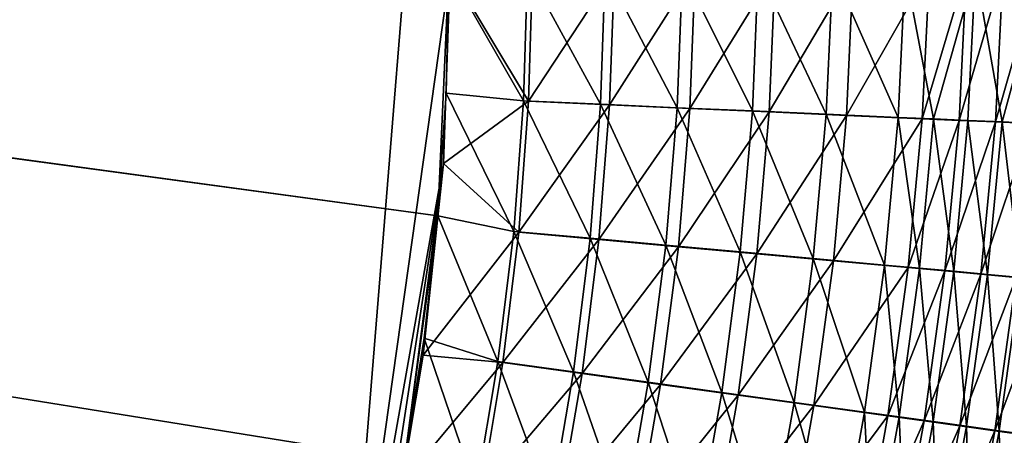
# Model space of a CAD drawing. Header units: metres. Extents: x -901 to 901, y -486 to 401.
# Tile 258 of 375: x 540 to 591, y -112 to -91. Entities that reach past the tile are written whole.
import ezdxf

# ---------------------------------------------------------------- set-up
doc = ezdxf.new("R2010")
doc.units = ezdxf.units.M

msp = doc.modelspace()

# ---------------------------------------------------------------- linework, layer by layer
at = {"layer": 'top0'}
for points in [[(63.639893, -31.580099, -503.49292), (556.825012, -127.259506, -492.974121), (63.320282, -33.791721, -503.495331)], [(562.270081, -60.027832, -493.031525), (556.825012, -127.259506, -492.974121), (63.639893, -31.580099, -503.49292)], [(561.663208, -101.056061, -489.961517), (63.378803, -33.209328, -500.495422), (63.32428, -33.484169, -500.495697)], [(562.227051, -88.468025, -489.982208), (63.378803, -33.209328, -500.495422), (561.663208, -101.056061, -489.961517)], [(63.257637, -33.784927, -500.496002), (553.106445, -138.14418, -490.004761), (63.263184, -33.760246, -500.495972)], [(518.09021, -190.658234, -490.42038), (553.106445, -138.14418, -490.004761), (63.257637, -33.784927, -500.496002)], [(63.263184, -33.760246, -500.495972), (557.079407, -125.99765, -489.9729), (63.32428, -33.484169, -500.495697)], [(553.106445, -138.14418, -490.004761), (557.079407, -125.99765, -489.9729), (63.263184, -33.760246, -500.495972)], [(556.825012, -127.259506, -492.974121), (520.393921, -188.45813, -493.390167), (63.320282, -33.791721, -503.495331)], [(557.079407, -125.99765, -489.9729), (559.94458, -113.591835, -489.958405), (63.32428, -33.484169, -500.495697)], [(63.32428, -33.484169, -500.495697), (559.94458, -113.591835, -489.958405), (561.663208, -101.056061, -489.961517)], [(562.270081, -60.027832, -493.031525), (562.28949, -88.474983, -492.981537), (556.825012, -127.259506, -492.974121)], [(562.28949, -88.474983, -492.981537), (561.94519, -98.364822, -492.963806), (556.825012, -127.259506, -492.974121)], [(562.089111, -94.765228, -489.969666), (562.227051, -88.468025, -489.982208), (561.663208, -101.056061, -489.961517)], [(561.94519, -98.364822, -492.963806), (562.28949, -88.474983, -492.981537), (566.307678, -95.182732, -492.740753)], [(562.227051, -88.468025, -489.982208), (562.089111, -94.765228, -489.969666), (566.046021, -95.158463, -489.752319)], [(566.244446, -88.462715, -489.762939), (562.227051, -88.468025, -489.982208), (566.046021, -95.158463, -489.752319)], [(566.307678, -95.182732, -492.740753), (562.28949, -88.474983, -492.981537), (566.50885, -88.469406, -492.751251)], [(566.244446, -88.462715, -489.762939), (566.046021, -95.158463, -489.752319), (570.001709, -95.33429, -489.269806)], [(570.237976, -88.456802, -489.273529), (566.244446, -88.462715, -489.762939), (570.001709, -95.33429, -489.269806)], [(566.50885, -88.469406, -492.751251), (570.703064, -88.463188, -492.237244), (566.307678, -95.182732, -492.740753)], [(570.703064, -88.463188, -492.237244), (570.462097, -95.367599, -492.233978), (566.307678, -95.182732, -492.740753)], [(570.237976, -88.456802, -489.273529), (570.001709, -95.33429, -489.269806), (573.920227, -95.50798, -488.524353)], [(574.189453, -88.45031, -488.516174), (570.237976, -88.456802, -489.273529), (573.920227, -95.50798, -488.524353)], [(570.703064, -88.463188, -492.237244), (574.853149, -88.456375, -491.441833), (570.462097, -95.367599, -492.233978)], [(574.853149, -88.456375, -491.441833), (574.577515, -95.550224, -491.45108), (570.462097, -95.367599, -492.233978)], [(574.189453, -88.45031, -488.516174), (573.920227, -95.50798, -488.524353), (577.780701, -95.67865, -487.518707)], [(578.080933, -88.443268, -487.494324), (574.189453, -88.45031, -488.516174), (577.780701, -95.67865, -487.518707)], [(574.853149, -88.456375, -491.441833), (578.940186, -88.448975, -490.368622), (574.577515, -95.550224, -491.45108)], [(578.940186, -88.448975, -490.368622), (578.632019, -95.72966, -490.394928), (574.577515, -95.550224, -491.45108)], [(578.080933, -88.443268, -487.494324), (577.780701, -95.67865, -487.518707), (581.563232, -95.845436, -486.256439)], [(581.894714, -88.435707, -486.212646), (578.080933, -88.443268, -487.494324), (581.563232, -95.845436, -486.256439)], [(578.940186, -88.448975, -490.368622), (582.945679, -88.44104, -489.022522), (578.632019, -95.72966, -490.394928)], [(582.945679, -88.44104, -489.022522), (582.604614, -95.905014, -489.069244), (578.632019, -95.72966, -490.394928)], [(581.894714, -88.435707, -486.212646), (581.563232, -95.845436, -486.256439), (585.251343, -96.007637, -484.744293)], [(585.613464, -88.427666, -484.676941), (581.894714, -88.435707, -486.212646), (585.251343, -96.007637, -484.744293)], [(582.945679, -88.44104, -489.022522), (586.851379, -88.432594, -487.409637), (582.604614, -95.905014, -489.069244)], [(586.851379, -88.432594, -487.409637), (586.478088, -96.075562, -487.48111), (582.604614, -95.905014, -489.069244)], [(585.613464, -88.427666, -484.676941), (585.251343, -96.007637, -484.744293), (587.055115, -96.086823, -483.896851)], [(589.220337, -88.419182, -482.894196), (585.613464, -88.427666, -484.676941), (587.055115, -96.086823, -483.896851)], [(586.851379, -88.432594, -487.409637), (588.76123, -88.428192, -486.505371), (586.478088, -96.075562, -487.48111)], [(588.76123, -88.428192, -486.505371), (588.372498, -96.158806, -486.591064), (586.478088, -96.075562, -487.48111)], [(589.220337, -88.419182, -482.894196), (587.055115, -96.086823, -483.896851), (588.829468, -96.164604, -482.989746)], [(588.76123, -88.428192, -486.505371), (590.639526, -88.423683, -485.537262), (588.372498, -96.158806, -486.591064)], [(590.639526, -88.423683, -485.537262), (590.236023, -96.240585, -485.638397), (588.372498, -96.158806, -486.591064)], [(590.572449, -96.240913, -482.023956), (589.220337, -88.419182, -482.894196), (588.829468, -96.164604, -482.989746)], [(592.698853, -88.410294, -480.872498), (589.220337, -88.419182, -482.894196), (590.572449, -96.240913, -482.023956)], [(590.639526, -88.423683, -485.537262), (592.484131, -88.419067, -484.506409), (590.236023, -96.240585, -485.638397)], [(592.484131, -88.419067, -484.506409), (592.066589, -96.320808, -484.624084), (590.236023, -96.240585, -485.638397)], [(592.282104, -96.315659, -481.000366), (592.698853, -88.410294, -480.872498), (590.572449, -96.240913, -482.023956)], [(562.089111, -94.765228, -489.969666), (561.663208, -101.056061, -489.961517), (565.544922, -101.850533, -489.74646)], [(566.046021, -95.158463, -489.752319), (562.089111, -94.765228, -489.969666), (565.544922, -101.850533, -489.74646)], [(565.803345, -101.892227, -492.735016), (561.94519, -98.364822, -492.963806), (566.307678, -95.182732, -492.740753)], [(566.046021, -95.158463, -489.752319), (565.544922, -101.850533, -489.74646), (569.458679, -102.206757, -489.270294)], [(566.307678, -95.182732, -492.740753), (570.462097, -95.367599, -492.233978), (565.803345, -101.892227, -492.735016)], [(570.462097, -95.367599, -492.233978), (569.913696, -102.266769, -492.234924), (565.803345, -101.892227, -492.735016)], [(570.001709, -95.33429, -489.269806), (566.046021, -95.158463, -489.752319), (569.458679, -102.206757, -489.270294)], [(570.001709, -95.33429, -489.269806), (569.458679, -102.206757, -489.270294), (573.336121, -102.559364, -488.535065)], [(570.462097, -95.367599, -492.233978), (574.577515, -95.550224, -491.45108), (569.913696, -102.266769, -492.234924)], [(573.920227, -95.50798, -488.524353), (570.001709, -95.33429, -489.269806), (573.336121, -102.559364, -488.535065)], [(574.577515, -95.550224, -491.45108), (573.985962, -102.637505, -491.462769), (569.913696, -102.266769, -492.234924)], [(573.920227, -95.50798, -488.524353), (573.336121, -102.559364, -488.535065), (577.156982, -102.906563, -487.543427)], [(577.780701, -95.67865, -487.518707), (573.920227, -95.50798, -488.524353), (577.156982, -102.906563, -487.543427)], [(574.577515, -95.550224, -491.45108), (578.632019, -95.72966, -490.394928), (573.985962, -102.637505, -491.462769)], [(578.632019, -95.72966, -490.394928), (577.998779, -103.002541, -490.421295), (573.985962, -102.637505, -491.462769)], [(577.780701, -95.67865, -487.518707), (577.156982, -102.906563, -487.543427), (580.901794, -103.246628, -486.298828)], [(581.563232, -95.845436, -486.256439), (577.780701, -95.67865, -487.518707), (580.901794, -103.246628, -486.298828)], [(578.632019, -95.72966, -490.394928), (582.604614, -95.905014, -489.069244), (577.998779, -103.002541, -490.421295)], [(581.563232, -95.845436, -486.256439), (580.901794, -103.246628, -486.298828), (584.554443, -103.57814, -484.807861)], [(585.251343, -96.007637, -484.744293), (581.563232, -95.845436, -486.256439), (584.554443, -103.57814, -484.807861)], [(582.604614, -95.905014, -489.069244), (581.931702, -103.360077, -489.114227), (577.998779, -103.002541, -490.421295)], [(582.604614, -95.905014, -489.069244), (586.478088, -96.075562, -487.48111), (581.931702, -103.360077, -489.114227)], [(586.478088, -96.075562, -487.48111), (585.767822, -103.708626, -487.54834), (581.931702, -103.360077, -489.114227)], [(585.251343, -96.007637, -484.744293), (584.554443, -103.57814, -484.807861), (586.341492, -103.740273, -483.972229)], [(587.055115, -96.086823, -483.896851), (585.251343, -96.007637, -484.744293), (586.341492, -103.740273, -483.972229)], [(586.478088, -96.075562, -487.48111), (588.372498, -96.158806, -486.591064), (585.767822, -103.708626, -487.54834)], [(588.372498, -96.158806, -486.591064), (587.644653, -103.879082, -486.670746), (585.767822, -103.708626, -487.54834)], [(587.055115, -96.086823, -483.896851), (586.341492, -103.740273, -483.972229), (588.099792, -103.899757, -483.077789)], [(588.829468, -96.164604, -482.989746), (587.055115, -96.086823, -483.896851), (588.099792, -103.899757, -483.077789)], [(588.372498, -96.158806, -486.591064), (590.236023, -96.240585, -485.638397), (587.644653, -103.879082, -486.670746)], [(590.236023, -96.240585, -485.638397), (589.491333, -104.046753, -485.731354), (587.644653, -103.879082, -486.670746)], [(589.827515, -104.056427, -482.125366), (588.829468, -96.164604, -482.989746), (588.099792, -103.899757, -483.077789)], [(589.827515, -104.056427, -482.125366), (590.572449, -96.240913, -482.023956), (588.829468, -96.164604, -482.989746)], [(590.236023, -96.240585, -485.638397), (592.066589, -96.320808, -484.624084), (589.491333, -104.046753, -485.731354)], [(592.066589, -96.320808, -484.624084), (591.305847, -104.211472, -484.73111), (589.491333, -104.046753, -485.731354)], [(590.572449, -96.240913, -482.023956), (589.827515, -104.056427, -482.125366), (591.522705, -104.210114, -481.115936)], [(592.282104, -96.315659, -481.000366), (590.572449, -96.240913, -482.023956), (591.522705, -104.210114, -481.115936)], [(556.825012, -127.259506, -492.974121), (561.94519, -98.364822, -492.963806), (558.471985, -120.990623, -492.963776)], [(561.94519, -98.364822, -492.963806), (559.796997, -114.818901, -492.958099), (558.471985, -120.990623, -492.963776)], [(561.94519, -98.364822, -492.963806), (560.899475, -108.205521, -492.956787), (559.796997, -114.818901, -492.958099)], [(560.899475, -108.205521, -492.956787), (561.94519, -98.364822, -492.963806), (565.803345, -101.892227, -492.735016)], [(559.94458, -113.591835, -489.958405), (560.948608, -107.333855, -489.957764), (561.663208, -101.056061, -489.961517)], [(561.663208, -101.056061, -489.961517), (560.948608, -107.333855, -489.957764), (564.736084, -108.523003, -489.745026)], [(565.544922, -101.850533, -489.74646), (561.663208, -101.056061, -489.961517), (564.736084, -108.523003, -489.745026)], [(564.990417, -108.581947, -492.733704), (560.899475, -108.205521, -492.956787), (565.803345, -101.892227, -492.735016)], [(565.544922, -101.850533, -489.74646), (564.736084, -108.523003, -489.745026), (568.603699, -109.058136, -489.274384)], [(565.803345, -101.892227, -492.735016), (569.913696, -102.266769, -492.234924), (564.990417, -108.581947, -492.733704)], [(569.458679, -102.206757, -489.270294), (565.544922, -101.850533, -489.74646), (568.603699, -109.058136, -489.274384)], [(569.913696, -102.266769, -492.234924), (569.052185, -109.144585, -492.239441), (564.990417, -108.581947, -492.733704)], [(569.458679, -102.206757, -489.270294), (568.603699, -109.058136, -489.274384), (572.435852, -109.588226, -488.548004)], [(569.913696, -102.266769, -492.234924), (573.985962, -102.637505, -491.462769), (569.052185, -109.144585, -492.239441)], [(573.336121, -102.559364, -488.535065), (569.458679, -102.206757, -489.270294), (572.435852, -109.588226, -488.548004)], [(573.985962, -102.637505, -491.462769), (573.076782, -109.701927, -491.476532), (569.052185, -109.144585, -492.239441)], [(573.336121, -102.559364, -488.535065), (572.435852, -109.588226, -488.548004), (576.212708, -110.110603, -487.56842)], [(573.985962, -102.637505, -491.462769), (577.998779, -103.002541, -490.421295), (573.076782, -109.701927, -491.476532)], [(577.156982, -102.906563, -487.543427), (573.336121, -102.559364, -488.535065), (576.212708, -110.110603, -487.56842)], [(577.156982, -102.906563, -487.543427), (576.212708, -110.110603, -487.56842), (579.915283, -110.622688, -486.339081)], [(580.901794, -103.246628, -486.298828), (577.156982, -102.906563, -487.543427), (579.915283, -110.622688, -486.339081)], [(577.998779, -103.002541, -490.421295), (577.043335, -110.251152, -490.447784), (573.076782, -109.701927, -491.476532)], [(577.998779, -103.002541, -490.421295), (581.931702, -103.360077, -489.114227), (577.043335, -110.251152, -490.447784)], [(581.931702, -103.360077, -489.114227), (580.931824, -110.789551, -489.156708), (577.043335, -110.251152, -490.447784)], [(580.901794, -103.246628, -486.298828), (579.915283, -110.622688, -486.339081), (583.527893, -111.122353, -484.866333)], [(584.554443, -103.57814, -484.807861), (580.901794, -103.246628, -486.298828), (583.527893, -111.122353, -484.866333)], [(581.931702, -103.360077, -489.114227), (585.767822, -103.708626, -487.54834), (580.931824, -110.789551, -489.156708)], [(585.767822, -103.708626, -487.54834), (584.725952, -111.314888, -487.609985), (580.931824, -110.789551, -489.156708)], [(584.554443, -103.57814, -484.807861), (583.527893, -111.122353, -484.866333), (585.295837, -111.366898, -484.040894)], [(586.341492, -103.740273, -483.972229), (584.554443, -103.57814, -484.807861), (585.295837, -111.366898, -484.040894)], [(585.767822, -103.708626, -487.54834), (587.644653, -103.879082, -486.670746), (584.725952, -111.314888, -487.609985)], [(587.644653, -103.879082, -486.670746), (586.582703, -111.571999, -486.743103), (584.725952, -111.314888, -487.609985)], [(586.341492, -103.740273, -483.972229), (585.295837, -111.366898, -484.040894), (587.035767, -111.607582, -483.157288)], [(588.099792, -103.899757, -483.077789), (586.341492, -103.740273, -483.972229), (587.035767, -111.607582, -483.157288)], [(587.644653, -103.879082, -486.670746), (589.491333, -104.046753, -485.731354), (586.582703, -111.571999, -486.743103)], [(588.745789, -111.844147, -482.2164), (588.099792, -103.899757, -483.077789), (587.035767, -111.607582, -483.157288)], [(588.745789, -111.844147, -482.2164), (589.827515, -104.056427, -482.125366), (588.099792, -103.899757, -483.077789)], [(589.491333, -104.046753, -485.731354), (588.409973, -111.825043, -485.815125), (586.582703, -111.571999, -486.743103)], [(589.491333, -104.046753, -485.731354), (591.305847, -104.211472, -484.73111), (588.409973, -111.825043, -485.815125)], [(591.305847, -104.211472, -484.73111), (590.205872, -112.073761, -484.826965), (588.409973, -111.825043, -485.815125)], [(590.424072, -112.076355, -481.219116), (589.827515, -104.056427, -482.125366), (588.745789, -111.844147, -482.2164)], [(591.522705, -104.210114, -481.115936), (589.827515, -104.056427, -482.125366), (590.424072, -112.076355, -481.219116)], [(591.305847, -104.211472, -484.73111), (593.086182, -104.373055, -483.67099), (590.205872, -112.073761, -484.826965)], [(593.086182, -104.373055, -483.67099), (591.968445, -112.317894, -483.779602), (590.205872, -112.073761, -484.826965)], [(591.522705, -104.210114, -481.115936), (590.424072, -112.076355, -481.219116), (592.068787, -112.30394, -480.166382)], [(560.948608, -107.333855, -489.957764), (559.94458, -113.591835, -489.958405), (563.622192, -115.159958, -489.748016)], [(564.736084, -108.523003, -489.745026), (560.948608, -107.333855, -489.957764), (563.622192, -115.159958, -489.748016)], [(559.796997, -114.818901, -492.958099), (560.899475, -108.205521, -492.956787), (564.990417, -108.581947, -492.733704)], [(563.871399, -115.235939, -492.736786), (559.796997, -114.818901, -492.958099), (564.990417, -108.581947, -492.733704)], [(564.736084, -108.523003, -489.745026), (563.622192, -115.159958, -489.748016), (567.439453, -115.872353, -489.282074)], [(564.990417, -108.581947, -492.733704), (569.052185, -109.144585, -492.239441), (563.871399, -115.235939, -492.736786)], [(568.603699, -109.058136, -489.274384), (564.736084, -108.523003, -489.745026), (567.439453, -115.872353, -489.282074)], [(569.052185, -109.144585, -492.239441), (567.88031, -115.984955, -492.247467), (563.871399, -115.235939, -492.736786)], [(568.603699, -109.058136, -489.274384), (567.439453, -115.872353, -489.282074), (571.222107, -116.578331, -488.563141)], [(569.052185, -109.144585, -492.239441), (573.076782, -109.701927, -491.476532), (567.88031, -115.984955, -492.247467)], [(572.435852, -109.588226, -488.548004), (568.603699, -109.058136, -489.274384), (571.222107, -116.578331, -488.563141)], [(573.076782, -109.701927, -491.476532), (571.852844, -116.727226, -491.492432), (567.88031, -115.984955, -492.247467)], [(572.435852, -109.588226, -488.548004), (571.222107, -116.578331, -488.563141), (574.950684, -117.274353, -487.593719)], [(573.076782, -109.701927, -491.476532), (577.043335, -110.251152, -490.447784), (571.852844, -116.727226, -491.492432)], [(576.212708, -110.110603, -487.56842), (572.435852, -109.588226, -488.548004), (574.950684, -117.274353, -487.593719)], [(577.043335, -110.251152, -490.447784), (575.768616, -117.459023, -490.474335), (571.852844, -116.727226, -491.492432)], [(576.212708, -110.110603, -487.56842), (574.950684, -117.274353, -487.593719), (578.606689, -117.957001, -486.377167)], [(577.043335, -110.251152, -490.447784), (580.931824, -110.789551, -489.156708), (575.768616, -117.459023, -490.474335)], [(579.915283, -110.622688, -486.339081), (576.212708, -110.110603, -487.56842), (578.606689, -117.957001, -486.377167)], [(580.931824, -110.789551, -489.156708), (579.608154, -118.176758, -489.196686), (575.768616, -117.459023, -490.474335)], [(579.915283, -110.622688, -486.339081), (578.606689, -117.957001, -486.377167), (582.174866, -118.623451, -484.919708)], [(580.931824, -110.789551, -489.156708), (584.725952, -111.314888, -487.609985), (579.608154, -118.176758, -489.196686)], [(583.527893, -111.122353, -484.866333), (579.915283, -110.622688, -486.339081), (582.174866, -118.623451, -484.919708)], [(584.725952, -111.314888, -487.609985), (583.355469, -118.877457, -487.666016), (579.608154, -118.176758, -489.196686)], [(583.527893, -111.122353, -484.866333), (582.174866, -118.623451, -484.919708), (583.921448, -118.949768, -484.102783)], [(584.725952, -111.314888, -487.609985), (586.582703, -111.571999, -486.743103), (583.355469, -118.877457, -487.666016)], [(585.295837, -111.366898, -484.040894), (583.527893, -111.122353, -484.866333), (583.921448, -118.949768, -484.102783)], [(585.295837, -111.366898, -484.040894), (583.921448, -118.949768, -484.102783), (585.640686, -119.271034, -483.228271)], [(587.035767, -111.607582, -483.157288), (585.295837, -111.366898, -484.040894), (585.640686, -119.271034, -483.228271)], [(586.582703, -111.571999, -486.743103), (585.189697, -119.220543, -486.808105), (583.355469, -118.877457, -487.666016)], [(586.582703, -111.571999, -486.743103), (588.409973, -111.825043, -485.815125), (585.189697, -119.220543, -486.808105)], [(588.409973, -111.825043, -485.815125), (586.995239, -119.558319, -485.889679), (585.189697, -119.220543, -486.808105)], [(587.330627, -119.586914, -482.297028), (587.035767, -111.607582, -483.157288), (585.640686, -119.271034, -483.228271)], [(588.409973, -111.825043, -485.815125), (590.205872, -112.073761, -484.826965), (586.995239, -119.558319, -485.889679)], [(587.330627, -119.586914, -482.297028), (588.745789, -111.844147, -482.2164), (587.035767, -111.607582, -483.157288)], [(588.989624, -119.897064, -481.309906), (588.745789, -111.844147, -482.2164), (587.330627, -119.586914, -482.297028)], [(588.989624, -119.897064, -481.309906), (590.424072, -112.076355, -481.219116), (588.745789, -111.844147, -482.2164)], [(590.205872, -112.073761, -484.826965), (588.770081, -119.890427, -484.911652), (586.995239, -119.558319, -485.889679)], [(590.205872, -112.073761, -484.826965), (591.968445, -112.317894, -483.779602), (588.770081, -119.890427, -484.911652)], [(590.424072, -112.076355, -481.219116), (588.989624, -119.897064, -481.309906), (590.615784, -120.201172, -480.267853)], [(592.068787, -112.30394, -480.166382), (590.424072, -112.076355, -481.219116), (590.615784, -120.201172, -480.267853)], [(592.068787, -112.30394, -480.166382), (590.615784, -120.201172, -480.267853), (592.20752, -120.498924, -479.172028)]]:
    msp.add_3dface(points, dxfattribs=at)

doc.saveas('drawing.dxf')
